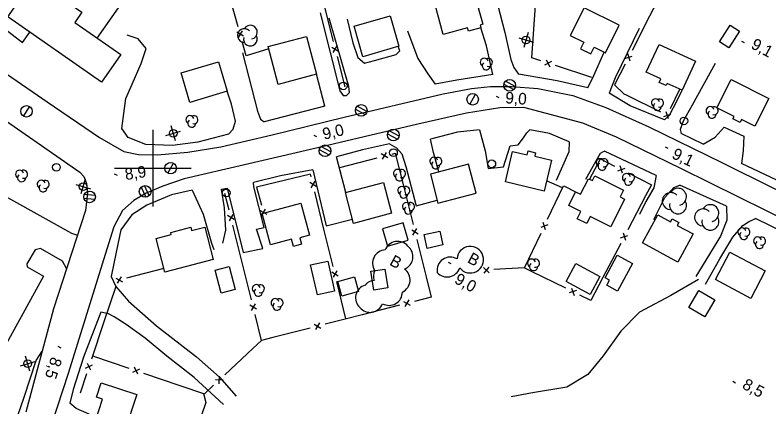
# Model space of a CAD drawing. Extents: x 219136 to 222520, y 5421589 to 5424530.
# Drawn here: x 221364.2 to 221560.4, y 5423137.9 to 5423239.8 of the extents above; entities that cross this region are included whole.
import ezdxf

# ---------------------------------------------------------------- set-up
doc = ezdxf.new("R2010")
doc.units = 0
for name, color, linetype in [('Level 19', 7, 'Continuous'), ('Level 21', 7, 'Continuous'), ('Level 22', 7, 'Continuous'), ('Level 3', 7, 'Continuous'), ('Level 31', 7, 'Continuous'), ('Level 36', 7, 'Continuous'), ('Level 37', 7, 'Continuous'), ('Level 44', 7, 'Continuous'), ('Level 52', 7, 'Continuous'), ('Level 61', 7, 'Continuous')]:
    doc.layers.add(name, color=color, linetype=linetype)

msp = doc.modelspace()

# ---------------------------------------------------------------- linework, layer by layer
at = {"layer": 'Level 19'}
for points in [[(221356.18, 5423260.23), (221348.12, 5423249.48), (221350.59, 5423245.9), (221354.2, 5423241.31), (221357.6, 5423238.87), (221360.7, 5423236.89), (221366.13, 5423232.73), (221367.98, 5423235.4)], [(221488.5, 5423247.46), (221491.61, 5423235.28), (221493.17, 5423228.24), (221493.94, 5423226.2), (221495.2, 5423224.46)], [(221443.56, 5423240.39), (221448.72, 5423220.14), (221449.58, 5423218.88), (221450.42, 5423218.87), (221451.23, 5423219.68), (221451, 5423221.28), (221445.91, 5423238.99)], [(221450.63, 5423238.8), (221452.11, 5423232.57), (221453.36, 5423228.79), (221455.11, 5423227.3), (221457.68, 5423228), (221463.31, 5423229.57), (221464.29, 5423230.54), (221463.9, 5423231.66)], [(221391.93, 5423210.32), (221392.95, 5423218.09), (221394.64, 5423221.83), (221396.94, 5423227.25), (221398.32, 5423231.17), (221396.24, 5423233.68), (221393.3, 5423234.63)], [(221466.32, 5423235.77), (221469.02, 5423228.51), (221471.63, 5423224.58), (221473.52, 5423221.86)], [(221488.47, 5423224.33), (221486.86, 5423231.86), (221485.36, 5423236.55)], [(221526.58, 5423236.35), (221520.39, 5423223.48), (221518.8, 5423219.55)], [(221423.31, 5423229.97), (221427.27, 5423214.8), (221428.03, 5423212.72), (221429.02, 5423212.02)], [(221513.24, 5423220.88), (221514.78, 5423224.11), (221517.47, 5423230.18)], [(221546.38, 5423227.22), (221540.43, 5423216.38), (221538.08, 5423212.25), (221537.27, 5423210.02), (221537.55, 5423209.01)], [(221444.81, 5423216.11), (221442.65, 5423224.45)], [(221419.72, 5423208.86), (221420.96, 5423210.18), (221421.51, 5423212.19), (221420.51, 5423216.62), (221419.37, 5423220)], [(221533.2, 5423212.55), (221534.45, 5423213.83), (221536.5, 5423217.62), (221537.8, 5423220.27)], [(221485.07, 5423209.94), (221486.52, 5423204.47), (221487.3, 5423199.9), (221491.26, 5423200.31), (221493.03, 5423205.79), (221495.14, 5423206.05), (221496.45, 5423207.88), (221497.34, 5423209.17), (221498.14, 5423210.01)], [(221543.25, 5423206.24), (221546.42, 5423208.04), (221548.75, 5423210.65), (221553.83, 5423208.3), (221553.65, 5423204.55), (221553.24, 5423201.22)], [(221474.49, 5423199.05), (221473.09, 5423204.04), (221472.29, 5423207.56)], [(221461.61, 5423206.34), (221463.43, 5423205.3), (221464.84, 5423203.72), (221465.88, 5423200.44), (221468.58, 5423190.2), (221474.03, 5423191.68)], [(221508.38, 5423206.88), (221508.3, 5423204.23), (221504.99, 5423196.77)], [(221512.74, 5423197.11), (221516.55, 5423203.92), (221517.18, 5423204.25), (221517.61, 5423204.46)], [(221450.21, 5423193.65), (221447.83, 5423202.93)], [(221441.65, 5423199.61), (221445.09, 5423184.96), (221451.98, 5423186.72), (221451.96, 5423186.78)], [(221531, 5423198.1), (221530.45, 5423194.88), (221528.36, 5423191.29), (221526.68, 5423187.94)], [(221418.25, 5423180.45), (221419.02, 5423183.89), (221418.68, 5423189.66), (221417.89, 5423194.51), (221419.34, 5423194.8), (221423.53, 5423178.06), (221428.64, 5423179.12), (221427.04, 5423184.14), (221429.02, 5423184.58), (221426.31, 5423195.12), (221426.24, 5423196.29)], [(221530.38, 5423186.69), (221533.31, 5423192.39), (221535.65, 5423195), (221537.21, 5423195.58)], [(221410.25, 5423194.25), (221413.09, 5423188.01), (221415.31, 5423180.49), (221415.86, 5423178.86)], [(221549.35, 5423190.15), (221549.39, 5423186.48), (221547.73, 5423182.28), (221541.33, 5423171.82)], [(221543.84, 5423169.82), (221547.63, 5423176.44), (221550.96, 5423182.07), (221553.59, 5423185.13), (221555.02, 5423186.06), (221556.86, 5423186.94)], [(221389.16, 5423171.84), (221390.36, 5423169.26), (221393.7, 5423165.37), (221401, 5423158.98), (221411.42, 5423150.92), (221417.36, 5423145.64), (221421.68, 5423140.71)], [(221418.42, 5423138.55), (221410.75, 5423145.53), (221403.66, 5423151.1), (221397.98, 5423155.79), (221393.04, 5423159.35), (221389.93, 5423161.3), (221388.51, 5423162.09), (221386.47, 5423162.54)], [(221387.39, 5423131.7), (221384.61, 5423132.61), (221383.4, 5423136.01), (221380.08, 5423137.52), (221378.42, 5423138.9)]]:
    msp.add_lwpolyline(points, dxfattribs=at)
at = {"layer": 'Level 21'}
for points in [[(221160.77, 5423162.07), (221179.61, 5423192.27), (221195.24, 5423218.18), (221207.37, 5423235.95), (221221.52, 5423256.52), (221239.08, 5423281.8), (221243.65, 5423287.85), (221245.26, 5423289.18), (221245.97, 5423289.53), (221246.85, 5423288.72), (221248.05, 5423289.14), (221249.86, 5423288.94), (221251.84, 5423288), (221287.09, 5423263.46), (221326.07, 5423236.66), (221356.72, 5423215.77), (221381.01, 5423198.93), (221382.03, 5423197.83), (221382.77, 5423196), (221383.04, 5423193.74), (221382.84, 5423191.9), (221382.48, 5423188.97), (221374.16, 5423163.4), (221366.95, 5423136.57)], [(221335.68, 5423242.61), (221372.49, 5423217.23), (221386.12, 5423207.98), (221392.43, 5423204.35), (221396.26, 5423203.52), (221401.26, 5423203.5), (221409.11, 5423204.18), (221417.67, 5423205.54), (221431.05, 5423208.68), (221449.79, 5423213.26), (221475.55, 5423219.3), (221482.95, 5423220.71), (221487.87, 5423221.29), (221493.35, 5423221.21), (221500.25, 5423220.76), (221509.32, 5423218.91), (221517.94, 5423215.77), (221529.09, 5423210.79), (221548.13, 5423201.48), (221575.05, 5423188.12), (221592.26, 5423179.59), (221597.42, 5423177.19), (221601.81, 5423176.17)], [(221488.47, 5423224.33), (221479.13, 5423222.92), (221473.52, 5423221.86)], [(221513.24, 5423220.88), (221505.24, 5423222.71), (221495.2, 5423224.46)], [(221533.2, 5423212.55), (221524.29, 5423216.22), (221518.8, 5423219.55)], [(221596.85, 5423166.72), (221594.28, 5423170.92), (221591.23, 5423173.28), (221585.06, 5423176.4), (221567.1, 5423185.23), (221537.64, 5423199.8), (221520.74, 5423208.07), (221511.92, 5423211.72), (221496.62, 5423215.75), (221490.34, 5423215.73), (221481.68, 5423214.3), (221469, 5423211.48), (221441.03, 5423204.88), (221423.84, 5423200.83), (221408.19, 5423197.24), (221402.61, 5423195.33), (221398.28, 5423193.54), (221395.08, 5423191.62), (221392.15, 5423188.95), (221389.85, 5423184.71), (221388.07, 5423178.93), (221377.94, 5423146.6), (221366.37, 5423111.05)], [(221444.81, 5423216.11), (221429.02, 5423212.02)], [(221419.72, 5423208.86), (221411.69, 5423206.73), (221405.11, 5423205.93), (221398.2, 5423206.13), (221393.57, 5423208), (221391.93, 5423210.32)], [(221485.07, 5423209.94), (221479.31, 5423209.37), (221472.29, 5423207.56)], [(221508.38, 5423206.88), (221503.26, 5423209.06), (221498.14, 5423210.01)], [(221543.25, 5423206.24), (221537.55, 5423209.01)], [(221461.61, 5423206.34), (221454.62, 5423204.8), (221447.83, 5423202.93)], [(221531, 5423198.1), (221517.61, 5423204.46)], [(221441.65, 5423199.61), (221433.27, 5423198), (221426.24, 5423196.29)], [(221570.11, 5423193.24), (221553.24, 5423201.22)], [(221549.35, 5423190.15), (221537.21, 5423195.58)], [(221410.25, 5423194.25), (221404.84, 5423193.1), (221398.44, 5423190.38), (221394.53, 5423187.89), (221391.7, 5423183.99), (221390.43, 5423178.12), (221389.16, 5423171.84)], [(221580.38, 5423174.52), (221565, 5423182.88), (221556.86, 5423186.94)], [(221386.47, 5423162.54), (221381.93, 5423150.86), (221379.25, 5423142.4), (221378.42, 5423138.9)], [(221358.78, 5423118.51), (221362.48, 5423128.68), (221366.52, 5423140.44), (221369.62, 5423149.94), (221371.2, 5423152.41), (221371.21, 5423152.43)]]:
    msp.add_lwpolyline(points, dxfattribs=at)
at = {"layer": 'Level 22'}
msp.add_lwpolyline([(221542.05, 5423171.08), (221534.83, 5423166.89), (221526.69, 5423162.55), (221521.86, 5423157.62), (221517.2, 5423151.15), (221513.22, 5423146.3), (221507.79, 5423143.04), (221498.84, 5423141.52), (221493.3, 5423140.52)], dxfattribs=at)
at = {"layer": 'Level 3'}
for p, q in [((221553.22, 5423233.07), (221553.92, 5423232.69)), ((221489.39, 5423218.77), (221490.1, 5423218.39)), ((221441.92, 5423208.58), (221442.62, 5423208.2)), ((221533.38, 5423205.55), (221534.08, 5423205.17)), ((221389.99, 5423198.52), (221390.7, 5423198.14)), ((221476.86, 5423175.55), (221477.56, 5423175.17)), ((221375.33, 5423153.66), (221376.03, 5423153.28)), ((221550.95, 5423144.58), (221551.66, 5423144.2))]:
    msp.add_line(p, q, dxfattribs=at)
at = {"layer": 'Level 31'}
for points in [[(221386.69, 5423222.41), (221362.25, 5423239.38), (221366.94, 5423246.14), (221372.98, 5423241.95), (221375.15, 5423245.07), (221381.57, 5423240.62), (221379.68, 5423237.88), (221391.66, 5423229.57)], [(221473.51, 5423242.49), (221483.76, 5423245.3), (221485.91, 5423237.43), (221485.18, 5423237.22), (221485.36, 5423236.55), (221482.16, 5423235.67), (221481.93, 5423236.5), (221475.62, 5423234.78)], [(221521.37, 5423237.16), (221512.26, 5423241.72), (221508.67, 5423234.55), (221512.21, 5423232.78), (221511.35, 5423231.06), (221514.05, 5423229.71), (221514.92, 5423231.45), (221517.81, 5423230.01)], [(221464.07, 5423231.71), (221454.67, 5423229), (221452.4, 5423236.92), (221461.79, 5423239.62)], [(221552.71, 5423235.66), (221549.9, 5423231.32), (221547.51, 5423232.86), (221550.32, 5423237.21)], [(221442.65, 5423224.45), (221432.62, 5423221.8), (221430.02, 5423231.62), (221440.05, 5423234.27)], [(221531.79, 5423232.19), (221541.29, 5423227.81), (221537.8, 5423220.27), (221533.92, 5423222.07), (221533.65, 5423221.49), (221531.83, 5423222.33), (221532.24, 5423223.21), (221528.45, 5423224.96)], [(221419.37, 5423220), (221409.66, 5423217.12), (221407.38, 5423224.81), (221417.09, 5423227.69)], [(221550.57, 5423223.03), (221560.33, 5423218.1), (221556.71, 5423210.94), (221553.25, 5423212.69), (221552.85, 5423211.89), (221551.01, 5423212.82), (221551.31, 5423213.43), (221546.85, 5423215.68)], [(221501.87, 5423194.04), (221491.77, 5423196.42), (221493.65, 5423204.38), (221497.47, 5423203.47), (221497.71, 5423204.48), (221499.63, 5423204.03), (221499.41, 5423203.12), (221503.77, 5423202.09)], [(221474.23, 5423190.93), (221484.13, 5423193.53), (221482.15, 5423201.06), (221472.25, 5423198.46)], [(221515.04, 5423197.99), (221522.49, 5423194.28), (221521.61, 5423192.53), (221522.82, 5423191.92), (221519.23, 5423184.71), (221513.86, 5423187.39), (221512.97, 5423185.6), (221510.46, 5423186.85), (221511.38, 5423188.71), (221508.26, 5423190.27), (221510.06, 5423193.86), (221511.37, 5423193.21), (221513.4, 5423197.27), (221514.42, 5423196.76)], [(221462.16, 5423188.26), (221452.27, 5423185.64), (221450.16, 5423193.63), (221460.04, 5423196.25)], [(221428.45, 5423188.2), (221438.55, 5423190.91), (221440.79, 5423182.6), (221438.28, 5423181.92), (221438.74, 5423180.19), (221436.61, 5423179.62), (221436.09, 5423181.57), (221430.62, 5423180.1)], [(221536.69, 5423175.59), (221527.49, 5423180.56), (221531.42, 5423187.83), (221534.73, 5423186.04), (221535.18, 5423186.86), (221536.95, 5423185.9), (221536.53, 5423185.12), (221540.64, 5423182.9)], [(221461.08, 5423179.74), (221466.5, 5423181.29), (221465.21, 5423185.8), (221459.79, 5423184.25)], [(221415.76, 5423176.21), (221403.11, 5423172.96), (221400.86, 5423181.69), (221404.82, 5423182.71), (221404.66, 5423183.3), (221409.87, 5423184.64), (221410.09, 5423183.79), (221413.58, 5423184.69)], [(221474.7, 5423183.65), (221475.52, 5423180.02), (221471.42, 5423179.1), (221470.61, 5423182.73)], [(221555.63, 5423166.14), (221546.43, 5423171), (221550.22, 5423178.18), (221559.42, 5423173.32)], [(221445.53, 5423175.84), (221447.32, 5423168.03), (221442.86, 5423167.01), (221441.07, 5423174.82)], [(221524.85, 5423175.23), (221521, 5423168.04), (221518.16, 5423169.56), (221518.88, 5423170.89), (221517.77, 5423171.49), (221520.9, 5423177.35)], [(221419.87, 5423174.43), (221421.43, 5423168.47), (221417.8, 5423167.52), (221416.24, 5423173.48)], [(221510.1, 5423175.21), (221516.34, 5423171.79), (221513.8, 5423167.15), (221507.56, 5423170.56)], [(221460.37, 5423173.76), (221461.16, 5423168.83), (221457.52, 5423168.25), (221456.73, 5423173.18)], [(221448.16, 5423170.54), (221452.5, 5423171.73), (221453.54, 5423167.91), (221449.2, 5423166.73)], [(221546.26, 5423165.71), (221543.65, 5423161.32), (221539.51, 5423163.78), (221542.12, 5423168.17)], [(221395.87, 5423141.13), (221392.68, 5423131.44), (221384.97, 5423133.98), (221386.93, 5423139.93), (221385.33, 5423140.45), (221386.56, 5423144.2)]]:
    msp.add_lwpolyline(points, close=True, dxfattribs=at)
at = {"layer": 'Level 36'}
for p, q in [((221497.7, 5423235.26), (221496.6, 5423231.43)), ((221495.24, 5423233.9), (221499.07, 5423232.8)), ((221491.4, 5423221.84), (221493.94, 5423220.45)), ((221494.36, 5423221.26), (221491.82, 5423222.65)), ((221482.54, 5423216.59), (221483.98, 5423219.23)), ((221366.33, 5423213.52), (221367.97, 5423216.04)), ((221452.78, 5423215.32), (221455.32, 5423213.93)), ((221455.74, 5423214.74), (221453.2, 5423216.13)), ((221403.4, 5423208.5), (221407.23, 5423209.63)), ((221405.88, 5423207.15), (221404.75, 5423210.98)), ((221464.09, 5423208.36), (221461.55, 5423209.75)), ((221461.13, 5423208.94), (221463.67, 5423207.55)), ((221446.31, 5423204.24), (221443.77, 5423205.63)), ((221443.35, 5423204.82), (221445.89, 5423203.43)), ((221403.92, 5423198.67), (221405.36, 5423201.31)), ((221379.95, 5423195.76), (221383.78, 5423194.66)), ((221382.41, 5423197.12), (221381.31, 5423193.29)), ((221399.02, 5423192.81), (221397.85, 5423195.46)), ((221397.02, 5423195.07), (221398.19, 5423192.42)), ((221382.05, 5423192.24), (221384.93, 5423191.94)), ((221385.01, 5423192.86), (221382.13, 5423193.16)), ((221368.01, 5423147.23), (221366.88, 5423151.06)), ((221365.53, 5423148.58), (221369.36, 5423149.71))]:
    msp.add_line(p, q, dxfattribs=at)
for centre, radius in [((221497.15, 5423233.34), 1), ((221492.88, 5423221.54), 1.52), ((221449.56, 5423221.4), 1), ((221483.26, 5423217.92), 1.5), ((221367.15, 5423214.79), 1.5), ((221454.26, 5423215.02), 1.52), ((221538.24, 5423212.3), 1), ((221405.32, 5423209.07), 1), ((221462.61, 5423208.64), 1.52), ((221444.83, 5423204.52), 1.52), ((221462.65, 5423204.03), 1), ((221404.64, 5423200), 1.5), ((221488.24, 5423201.13), 1), ((221374.93, 5423200.22), 1), ((221381.86, 5423195.2), 1), ((221398.02, 5423193.95), 1.52), ((221383.54, 5423192.54), 1.52), ((221419.11, 5423193.58), 1), ((221367.45, 5423149.15), 1)]:
    msp.add_circle(centre, radius, dxfattribs=at)
at = {"layer": 'Level 37'}
for p, q in [((221423.61, 5423234.37), (221421.87, 5423235.35)), ((221423.23, 5423235.73), (221422.25, 5423233.99)), ((221446.61, 5423231.5), (221448.34, 5423230.48)), ((221446.97, 5423230.13), (221447.98, 5423231.85)), ((221522.9, 5423228.53), (221524.8, 5423229.15)), ((221523.54, 5423229.8), (221524.16, 5423227.89)), ((221503.77, 5423227.74), (221501.99, 5423226.84)), ((221502.43, 5423228.18), (221503.33, 5423226.4)), ((221532.99, 5423213.43), (221534.88, 5423214.07)), ((221534.25, 5423212.8), (221533.62, 5423214.7)), ((221461.2, 5423202.67), (221459.48, 5423203.69)), ((221459.83, 5423202.32), (221460.85, 5423204.04)), ((221521.02, 5423199.33), (221522.92, 5423199.96)), ((221522.28, 5423198.7), (221521.66, 5423200.6)), ((221442.55, 5423195.25), (221440.84, 5423196.29)), ((221442.21, 5423196.62), (221441.17, 5423194.91)), ((221421.21, 5423186.62), (221419.49, 5423187.65)), ((221420.87, 5423187.99), (221419.84, 5423186.27)), ((221427.96, 5423188.98), (221429.71, 5423188)), ((221428.34, 5423187.62), (221429.32, 5423189.36)), ((221502.25, 5423183.95), (221501.57, 5423185.84)), ((221467.39, 5423183.93), (221469.11, 5423182.9)), ((221467.73, 5423182.55), (221468.76, 5423184.27)), ((221502.85, 5423185.23), (221500.97, 5423184.56)), ((221521.77, 5423181.89), (221523.68, 5423182.49)), ((221522.42, 5423183.14), (221523.02, 5423181.23)), ((221486.06, 5423174.14), (221487.56, 5423172.81)), ((221487.47, 5423174.23), (221486.15, 5423172.72)), ((221448.28, 5423171.94), (221446.57, 5423172.98)), ((221447.94, 5423173.32), (221446.91, 5423171.61)), ((221390.39, 5423171.42), (221392.11, 5423170.4)), ((221391.76, 5423171.77), (221390.74, 5423170.05)), ((221510.29, 5423168.2), (221508.39, 5423167.55)), ((221509.02, 5423168.82), (221509.66, 5423166.92)), ((221427.01, 5423163.33), (221425.29, 5423164.36)), ((221426.67, 5423164.7), (221425.63, 5423162.98)), ((221465.29, 5423165.36), (221467.01, 5423164.34)), ((221466.67, 5423165.71), (221465.64, 5423163.99)), ((221442.04, 5423159.43), (221443.76, 5423158.41)), ((221443.41, 5423159.78), (221442.39, 5423158.05)), ((221382.49, 5423147.95), (221384.28, 5423148.84)), ((221382.94, 5423149.29), (221383.83, 5423147.5)), ((221394.8, 5423146.9), (221396.59, 5423147.78)), ((221396.14, 5423146.44), (221395.25, 5423148.24)), ((221418.3, 5423144.86), (221416.29, 5423144.93)), ((221417.26, 5423143.9), (221417.33, 5423145.9))]:
    msp.add_line(p, q, dxfattribs=at)
for points in [[(221533.86, 5423248.43), (221529.31, 5423239.53)], [(221422.2, 5423236.79), (221420.12, 5423244.21), (221422.16, 5423245.25)], [(221499.17, 5423236.18), (221499.89, 5423246.15)], [(221444.48, 5423242.61), (221446.98, 5423232.93)], [(221390.98, 5423241.72), (221385.47, 5423233.86)], [(221529.31, 5423239.53), (221524.76, 5423230.62)], [(221500.98, 5423227.91), (221498.62, 5423228.68), (221499.17, 5423236.18)], [(221430.17, 5423231.05), (221424.32, 5423229.21), (221423.28, 5423232.93)], [(221447.98, 5423229.05), (221450, 5423221.2)], [(221522.94, 5423227.06), (221520.21, 5423221.72), (221522.6, 5423219.38), (221523.19, 5423219.09)], [(221514.29, 5423223.57), (221504.78, 5423226.67)], [(221523.19, 5423219.09), (221532.14, 5423214.64)], [(221534.79, 5423215.53), (221537.15, 5423220.57)], [(221462.28, 5423203.68), (221463.13, 5423203.9), (221465.34, 5423195.05)], [(221448.72, 5423200.18), (221458.4, 5423202.68)], [(221513.78, 5423197.21), (221516.49, 5423202.41), (221520.18, 5423200.55)], [(221441.21, 5423197.71), (221441.04, 5423198.42), (221432.02, 5423196.26)], [(221523.76, 5423198.75), (221529.78, 5423195.71), (221528.28, 5423192.83)], [(221432.02, 5423196.26), (221426.99, 5423195.06), (221428.29, 5423190.42)], [(221506.61, 5423194.87), (221502.51, 5423196.74)], [(221502.76, 5423186.7), (221506.88, 5423195.44), (221507.19, 5423195.29)], [(221419.87, 5423189.07), (221418.79, 5423193.41)], [(221444.56, 5423184.12), (221442.17, 5423193.83)], [(221465.34, 5423195.05), (221467.76, 5423185.35)], [(221507.19, 5423195.29), (221510.06, 5423193.86)], [(221528.28, 5423192.83), (221523.65, 5423183.96)], [(221423.25, 5423175.49), (221420.84, 5423185.19)], [(221446.95, 5423174.4), (221444.56, 5423184.12)], [(221496.79, 5423174.04), (221501.05, 5423183.09)], [(221468.73, 5423181.47), (221471.15, 5423171.77)], [(221521.8, 5423180.41), (221517.17, 5423171.55)], [(221402.87, 5423173.9), (221393.19, 5423171.41)], [(221425.67, 5423165.78), (221423.25, 5423175.49)], [(221498.57, 5423173.16), (221496.66, 5423174.1), (221488.8, 5423173.6)], [(221507.55, 5423168.75), (221498.57, 5423173.16)], [(221450.29, 5423160.81), (221447.9, 5423170.52)], [(221471.15, 5423171.77), (221472.48, 5423166.46), (221468.09, 5423165.34)], [(221517.17, 5423171.55), (221514.05, 5423165.56), (221511.14, 5423166.99)], [(221390.4, 5423169.25), (221387.21, 5423159.77)], [(221464.22, 5423164.36), (221454.52, 5423161.89)], [(221431.28, 5423155.93), (221428.31, 5423155.17), (221426.63, 5423161.9)], [(221454.52, 5423161.89), (221450.43, 5423160.85), (221444.84, 5423159.41)], [(221387.21, 5423159.77), (221384.02, 5423150.29)], [(221440.96, 5423158.42), (221431.28, 5423155.93)], [(221426.07, 5423153.08), (221428.31, 5423155.17)], [(221418.76, 5423146.26), (221426.07, 5423153.08)], [(221384.33, 5423151.19), (221393.8, 5423147.98)], [(221382.75, 5423146.5), (221381.06, 5423141.47)], [(221397.59, 5423146.7), (221407.06, 5423143.49)], [(221407.06, 5423143.49), (221413.46, 5423141.32), (221415.83, 5423143.53)], [(221413.16, 5423141.42), (221413.8, 5423139.07), (221411.34, 5423131.92)]]:
    msp.add_lwpolyline(points, dxfattribs=at)
at = {"layer": 'Level 44'}
for centre, radius, start, end in [((221425.41, 5423235.39), 1.8, 282.2692, 149.7262), ((221423.86, 5423234.49), 1.8, 44.1153, 269.8039), ((221425.41, 5423233.58), 1.8, 166.9368, 29.6212), ((221486.29, 5423227.55), 1.05, 15.9068, 238.5912), ((221486.8, 5423226.64), 1.05, 131.2391, 358.6962), ((221487.34, 5423227.53), 1.05, 253.0853, 118.7739), ((221530.85, 5423216.97), 1.05, 15.9068, 238.5912), ((221531.9, 5423216.95), 1.05, 253.0853, 118.7739), ((221531.36, 5423216.06), 1.05, 131.2391, 358.6962), ((221545.05, 5423214.96), 1.05, 15.9068, 238.5912), ((221546.1, 5423214.94), 1.05, 253.0853, 118.7739), ((221409.66, 5423212.61), 1.05, 15.9068, 238.5912), ((221410.71, 5423212.59), 1.05, 253.0853, 118.7739), ((221545.56, 5423214.05), 1.05, 131.2391, 358.6962), ((221410.17, 5423211.7), 1.05, 131.2391, 358.6962), ((221473.14, 5423201.78), 1.05, 15.9068, 238.5912), ((221473.65, 5423200.87), 1.05, 131.2391, 358.6962), ((221474.19, 5423201.76), 1.05, 253.0853, 118.7739), ((221516.45, 5423201.41), 1.05, 15.9068, 238.5912), ((221516.96, 5423200.5), 1.05, 131.2391, 358.6962), ((221517.5, 5423201.39), 1.05, 253.0853, 118.7739), ((221365.34, 5423198.43), 1.05, 15.9068, 238.5912), ((221366.39, 5423198.41), 1.05, 253.0853, 118.7739), ((221463.69, 5423198.62), 1.05, 15.9068, 238.5912), ((221464.74, 5423198.6), 1.05, 253.0853, 118.7739), ((221365.85, 5423197.52), 1.05, 131.2391, 358.6962), ((221464.2, 5423197.71), 1.05, 131.2391, 358.6962), ((221523.27, 5423197.55), 1.05, 15.9068, 238.5912), ((221523.78, 5423196.64), 1.05, 131.2391, 358.6962), ((221524.32, 5423197.53), 1.05, 253.0853, 118.7739), ((221370.94, 5423195.81), 1.05, 15.9068, 238.5912), ((221371.45, 5423194.9), 1.05, 131.2391, 358.6962), ((221371.99, 5423195.79), 1.05, 253.0853, 118.7739), ((221464.82, 5423194.18), 1.05, 15.9068, 238.5912), ((221465.33, 5423193.27), 1.05, 131.2391, 358.6962), ((221465.87, 5423194.16), 1.05, 253.0853, 118.7739), ((221534.82, 5423191.44), 2.21, 44.1153, 269.8039), ((221536.71, 5423192.55), 2.21, 282.2692, 149.7262), ((221536.71, 5423190.34), 2.21, 166.9368, 29.6212), ((221466.03, 5423190.02), 1.05, 15.9068, 238.5912), ((221466.54, 5423189.11), 1.05, 131.2391, 358.6962), ((221467.08, 5423190), 1.05, 253.0853, 118.7739), ((221545.13, 5423188.3), 2.21, 282.2692, 149.7262), ((221543.23, 5423187.19), 2.21, 44.1153, 269.8039), ((221545.13, 5423186.09), 2.21, 166.9368, 29.6212), ((221553.33, 5423183.41), 1.05, 15.9068, 238.5912), ((221554.38, 5423183.39), 1.05, 253.0853, 118.7739), ((221553.84, 5423182.5), 1.05, 131.2391, 358.6962), ((221557.42, 5423181.06), 1.05, 15.9068, 238.5912), ((221558.47, 5423181.04), 1.05, 253.0853, 118.7739), ((221463.74, 5423177.5), 3.46, 39.2545, 159.2545), ((221464.26, 5423176.98), 3.46, 291.5229, 51.523), ((221482.64, 5423176.19), 3.46, 217.9968, 176.2047), ((221557.93, 5423180.15), 1.05, 131.2391, 358.6962), ((221460.66, 5423175.27), 3.46, 92.7296, 212.7296), ((221477.45, 5423173.42), 3.46, 59.952, 189.1829), ((221498.6, 5423175.31), 1.05, 15.9068, 238.5912), ((221499.65, 5423175.29), 1.05, 253.0853, 118.7739), ((221476.62, 5423175.16), 3.46, 221.4348, 341.4348), ((221499.11, 5423174.4), 1.05, 131.2391, 358.6962), ((221460.9, 5423171.95), 3.46, 155.3601, 199.4581), ((221463.53, 5423170.93), 3.46, 294.5836, 54.5836), ((221457.9, 5423167.34), 3.46, 94.5053, 139.7168), ((221426.95, 5423168.66), 1.05, 15.9068, 238.5912), ((221427.46, 5423167.75), 1.05, 131.2391, 358.6962), ((221428, 5423168.64), 1.05, 253.0853, 118.7739), ((221456.25, 5423166.26), 3.46, 106.6867, 226.6867), ((221431.82, 5423165.01), 1.05, 15.9068, 238.5912), ((221432.87, 5423164.99), 1.05, 253.0853, 118.7739), ((221461.5, 5423167.76), 3.46, 240.4111, 0.4112), ((221432.33, 5423164.1), 1.05, 131.2391, 358.6962), ((221456.55, 5423165.95), 3.46, 219.6303, 339.6303)]:
    msp.add_arc(centre, radius, start, end, dxfattribs=at)
at = {"layer": 'Level 52'}
for points in [[(221358.88, 5423109.18), (221353.04, 5423113.01), (221310.08, 5423136.63), (221316.16, 5423147.63), (221320.42, 5423145.26), (221335.47, 5423173.14), (221350.17, 5423199.05), (221378.84, 5423183.11), (221380.38, 5423182.53)], [(221377.51, 5423173.92), (221376.52, 5423175.84), (221370.79, 5423179.08), (221369.41, 5423178.76), (221367.26, 5423175.14), (221367.34, 5423174.3), (221371.56, 5423171.87), (221348.86, 5423130.75), (221344.32, 5423133.23), (221341.84, 5423128.73), (221342.28, 5423127.5), (221357.99, 5423118.79), (221361.36, 5423117.58)]]:
    msp.add_lwpolyline(points, dxfattribs=at)
at = {"layer": 'Level 61'}
for points in [[(221400, 5423210), (221400, 5423200), (221400, 5423190)], [(221390, 5423200), (221400, 5423200), (221410, 5423200)]]:
    msp.add_lwpolyline(points, dxfattribs=at)

# ---------------------------------------------------------------- texts
at = {"layer": 'Level 3'}
for s, rotation, p in [('9,1', 331.383, (221555.46, 5423231.34)), ('9,0', 356, (221491.67, 5423216.89)), ('9,0', 13.2869, (221444.57, 5423207.38)), ('9,1', 334.4836, (221534.89, 5423202.7)), ('8,9', 8.2002, (221392.95, 5423196.91)), ('9,0', 331.383, (221478.28, 5423170.25)), ('8,5', 252.0688, (221373.6, 5423151.09)), ('8,5', 331.383, (221553.2, 5423142.85))]:
    msp.add_text(s, height=3, rotation=rotation, dxfattribs=at).set_placement(p)
at = {"layer": 'Level 44'}
for p in [(221481.66, 5423175.62), (221461.39, 5423174.96)]:
    msp.add_text('B', height=3, rotation=331.3547, dxfattribs=at).set_placement(p)

doc.saveas('drawing.dxf')
